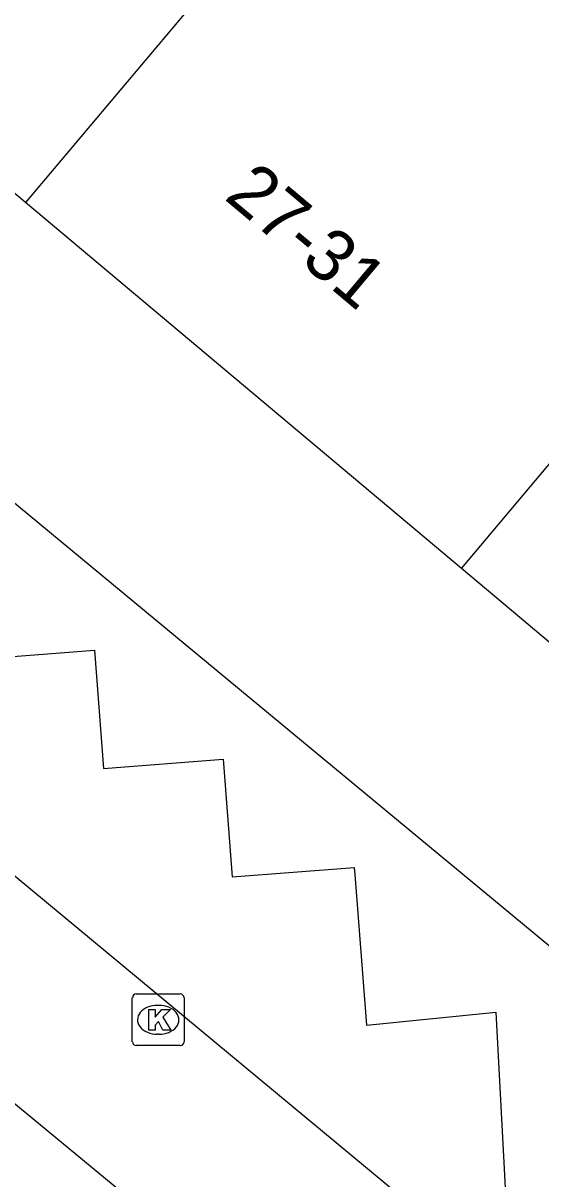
# Model space of a CAD drawing. Extents: x 162074 to 163034, y 381824 to 382557.
# Drawn here: x 162462.42 to 162472.44, y 382141.55 to 382163.93 of the extents above; entities that cross this region are included whole.
import ezdxf

# ---------------------------------------------------------------- set-up
doc = ezdxf.new("R2010")
doc.units = 0
for name, color, linetype in [('IMGEO_Kolk', 7, 'Continuous'), ('IMGEO_Pand', 7, 'Continuous'), ('IMGEO_Pand_nummerreeks', 7, 'Continuous'), ('IMGEO_Rijbaan_lokaal_open', 7, 'Continuous'), ('IMGEO_Voetpad_open', 7, 'Continuous')]:
    doc.layers.add(name, color=color, linetype=linetype)

msp = doc.modelspace()

# ---------------------------------------------------------------- linework, layer by layer
at = {"layer": 'IMGEO_Kolk'}
for p, q in [((162464.612, 382145.132), (162465.464, 382145.132)), ((162464.537, 382144.206), (162464.537, 382145.058)), ((162465.025, 382144.912), (162465.05, 382144.912)), ((162465.538, 382145.058), (162465.538, 382144.206)), ((162465.048, 382144.352), (162465.023, 382144.352)), ((162465.464, 382144.132), (162464.612, 382144.132))]:
    msp.add_line(p, q, dxfattribs=at)
for points in [[(162464.612, 382145.132), (162465.464, 382145.132)], [(162464.537, 382144.206), (162464.537, 382145.058)], [(162465.538, 382145.058), (162465.538, 382144.206)], [(162464.858, 382144.832), (162464.981, 382144.832), (162464.981, 382144.681), (162465.111, 382144.832), (162465.275, 382144.832), (162465.129, 382144.681), (162465.282, 382144.432), (162465.13, 382144.432), (162465.045, 382144.596), (162464.981, 382144.529), (162464.981, 382144.432), (162464.858, 382144.432), (162464.858, 382144.832)], [(162465.464, 382144.132), (162464.612, 382144.132)]]:
    msp.add_lwpolyline(points, dxfattribs=at)
for centre, start, end in [((162464.614, 382145.056), 91.552, 178.448), ((162464.614, 382145.056), 91.552, 178.448), ((162465.462, 382145.056), 1.552, 88.448), ((162465.462, 382145.056), 1.552, 88.448), ((162464.614, 382144.208), 181.552, 268.448), ((162464.614, 382144.208), 181.552, 268.448), ((162465.462, 382144.208), 271.552, 358.448), ((162465.462, 382144.208), 271.552, 358.448)]:
    msp.add_arc(centre, 0.0765, start, end, dxfattribs=at)
for centre, major_axis, ratio, start_param, end_param in [((162465.024, 382144.632), (-0.387, 0.002), 0.722429, 4.712389, 7.853982), ((162465.049, 382144.632), (-0.39, 0.002), 0.717154, 1.570796, 4.712389)]:
    msp.add_ellipse(centre, major_axis=major_axis, ratio=ratio, start_param=start_param, end_param=end_param, dxfattribs=at)
at = {"layer": 'IMGEO_Pand'}
for points in [[(162462.471, 382160.458), (162454.034, 382167.546)], [(162468.337, 382167.44), (162462.471, 382160.458)], [(162470.908, 382153.37), (162462.471, 382160.458)], [(162470.908, 382153.37), (162476.774, 382160.352)], [(162479.463, 382146.183), (162470.908, 382153.37)]]:
    msp.add_lwpolyline(points, dxfattribs=at)
at = {"layer": 'IMGEO_Rijbaan_lokaal_open'}
for points in [[(162472.04, 382139.294), (162461.088, 382148.38), (162460.773, 382148.658)], [(162458.533, 382146.084), (162484.005, 382125.044)]]:
    msp.add_lwpolyline(points, dxfattribs=at)
at = {"layer": 'IMGEO_Voetpad_open'}
for points in [[(162460.487, 382156.099), (162476.592, 382142.764)], [(162461.559, 382149.379), (162461.389, 382151.605), (162463.802, 382151.79), (162463.978, 382149.5), (162466.297, 382149.677), (162466.472, 382147.398), (162468.833, 382147.579), (162468.843, 382147.445), (162469.067, 382144.527), (162471.57, 382144.779), (162471.807, 382140.406)]]:
    msp.add_lwpolyline(points, dxfattribs=at)

# ---------------------------------------------------------------- texts
at = {"layer": 'IMGEO_Pand_nummerreeks'}
msp.add_text('27-31', height=1, rotation=319.9661, dxfattribs=at).set_placement((162466.293, 382160.539))

doc.saveas('drawing.dxf')
